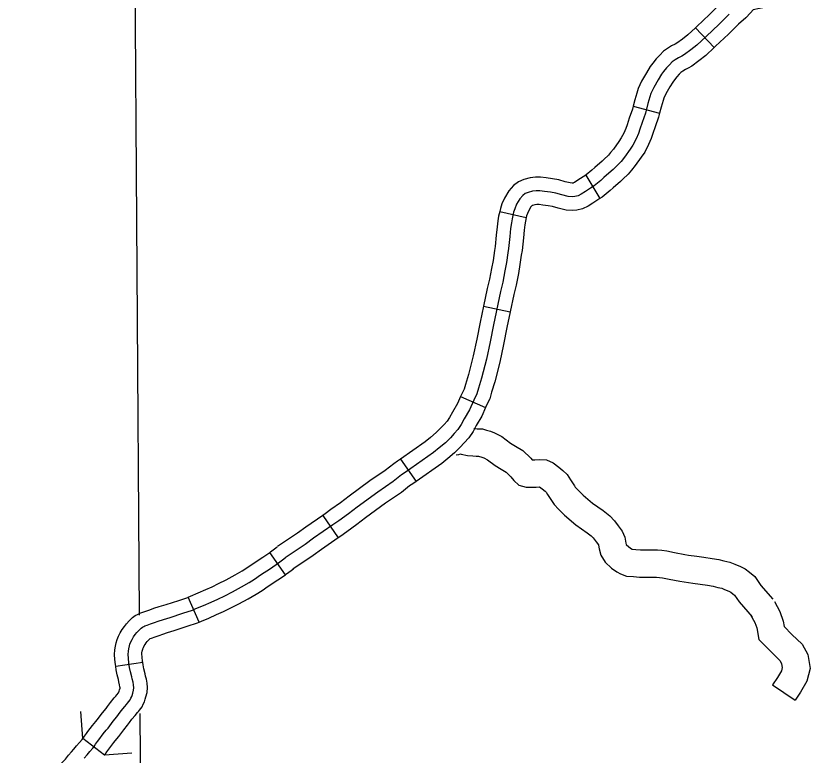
# Model space of a CAD drawing. Extents: x 1377389 to 1380723, y 1168351 to 1170484.
# Drawn here: x 1378975.5 to 1379062.8, y 1169335.8 to 1169417.1 of the extents above; entities that cross this region are included whole.
import ezdxf

# ---------------------------------------------------------------- set-up
doc = ezdxf.new("R2010")
doc.units = 0
doc.layers.add('B_Fill', color=7, linetype='Continuous')

msp = doc.modelspace()

# ---------------------------------------------------------------- linework, layer by layer
at = {"layer": 'B_Fill'}
for p, q in [((1379050.204, 1169415.756), (1379052.257, 1169413.569)), ((1379043.356, 1169407.113), (1379046.257, 1169406.345)), ((1379038.146, 1169399.544), (1379039.707, 1169396.982)), ((1379028.686, 1169395.546), (1379031.612, 1169394.883)), ((1379026.899, 1169385.131), (1379029.833, 1169384.504)), ((1379024.398, 1169375.221), (1379027.136, 1169373.995)), ((1379017.773, 1169368.309), (1379019.504, 1169365.859)), ((1379009.239, 1169362.135), (1379010.932, 1169359.659)), ((1379005.132, 1169355.621), (1379003.41, 1169358.078)), ((1378995.664, 1169350.405), (1378994.428, 1169353.138)), ((1378989.441, 1169345.964), (1378986.472, 1169345.53)), ((1378985.247, 1169335.785), (1378982.856, 1169337.597))]:
    msp.add_line(p, q, dxfattribs=at)
for points in [[(1378988.534, 1169427.004), (1378989.059, 1169351.187)], [(1379059.557, 1169421.449), (1379058.367, 1169421.175), (1379057.376, 1169420.955), (1379056.66, 1169420.797), (1379055.937, 1169420.662), (1379055.183, 1169420.488), (1379054.528, 1169419.996), (1379054.047, 1169419.404), (1379053.691, 1169419.048), (1379052.898, 1169418.349), (1379051.771, 1169417.221), (1379050.359, 1169415.902), (1379050.204, 1169415.756)], [(1379060.232, 1169418.526), (1379059.029, 1169418.249), (1379058.025, 1169418.026), (1379057.259, 1169417.856), (1379056.549, 1169417.724), (1379056.548, 1169417.724), (1379056.279, 1169417.393), (1379055.746, 1169416.86), (1379054.952, 1169416.161), (1379053.856, 1169415.064), (1379052.41, 1169413.713), (1379052.257, 1169413.569)], [(1379053.925, 1169417.255), (1379052.814, 1169416.142), (1379051.385, 1169414.808), (1379050.369, 1169413.854), (1379049.686, 1169413.314), (1379048.993, 1169412.803), (1379048.701, 1169412.639), (1379048.337, 1169412.457), (1379047.991, 1169412.22), (1379047.662, 1169412.001), (1379047.353, 1169411.691), (1379047.025, 1169411.344), (1379046.715, 1169410.943), (1379046.478, 1169410.632), (1379046.113, 1169410.03), (1379045.621, 1169409.191), (1379045.311, 1169408.535), (1379045.202, 1169408.151), (1379044.988, 1169407.416), (1379044.71, 1169406.364), (1379044.347, 1169405.348), (1379044.108, 1169404.594), (1379043.944, 1169404.138), (1379043.689, 1169403.536), (1379043.343, 1169402.861), (1379043.015, 1169402.387), (1379042.395, 1169401.511), (1379042.03, 1169401.055), (1379041.721, 1169400.709), (1379041.172, 1169400.175), (1379040.954, 1169399.967), (1379040.153, 1169399.286), (1379039.825, 1169398.975), (1379039.078, 1169398.355), (1379038.659, 1169398.1), (1379038.112, 1169397.735), (1379037.662, 1169397.443), (1379037.302, 1169397.264), (1379036.963, 1169397.188), (1379036.654, 1169397.169), (1379036.224, 1169397.197), (1379035.505, 1169397.37), (1379034.852, 1169397.562), (1379034.256, 1169397.666), (1379033.628, 1169397.753), (1379033.099, 1169397.808), (1379032.698, 1169397.808), (1379032.297, 1169397.77), (1379031.815, 1169397.647), (1379031.503, 1169397.514), (1379031.219, 1169397.306), (1379030.912, 1169396.951), (1379030.542, 1169396.35), (1379030.341, 1169395.858), (1379030.207, 1169395.469), (1379030.046, 1169394.759), (1379029.983, 1169394.305), (1379029.894, 1169393.679), (1379029.8, 1169392.791), (1379029.673, 1169391.478), (1379029.582, 1169391.003), (1379029.436, 1169389.945), (1379029.272, 1169389.015), (1379029.017, 1169387.775), (1379028.78, 1169386.753), (1379027.996, 1169383.086), (1379027.631, 1169381.207), (1379027.24, 1169379.328), (1379026.693, 1169377.212), (1379026.365, 1169376.118), (1379026.182, 1169375.497), (1379025.854, 1169374.804), (1379025.38, 1169373.746), (1379024.797, 1169372.761), (1379024.469, 1169372.141), (1379024.105, 1169371.593), (1379023.694, 1169371.131), (1379023.266, 1169370.681), (1379022.719, 1169370.134), (1379022.027, 1169369.55), (1379021.407, 1169369.039), (1379018.309, 1169366.85), (1379017.908, 1169366.595), (1379016.996, 1169365.865), (1379015.283, 1169364.698), (1379013.023, 1169363.056), (1379012.075, 1169362.326), (1379011.018, 1169361.56), (1379010.362, 1169361.086), (1379008.23, 1169359.628), (1379007.307, 1169358.948), (1379005.115, 1169357.472)], [(1379050.204, 1169415.756), (1379049.388, 1169414.991), (1379048.775, 1169414.506), (1379048.177, 1169414.065), (1379047.997, 1169413.964), (1379047.574, 1169413.752), (1379047.151, 1169413.462), (1379046.706, 1169413.166), (1379046.277, 1169412.736), (1379045.883, 1169412.32), (1379045.525, 1169411.856), (1379045.237, 1169411.479), (1379044.825, 1169410.798), (1379044.293, 1169409.892), (1379043.902, 1169409.064), (1379043.76, 1169408.567), (1379043.543, 1169407.817), (1379043.356, 1169407.113)], [(1379052.257, 1169413.569), (1379051.349, 1169412.717), (1379050.596, 1169412.122), (1379049.809, 1169411.541), (1379049.405, 1169411.314), (1379049.1, 1169411.161), (1379048.831, 1169410.977), (1379048.619, 1169410.835), (1379048.428, 1169410.645), (1379048.166, 1169410.368), (1379047.904, 1169410.029), (1379047.719, 1169409.786), (1379047.402, 1169409.263), (1379046.949, 1169408.49), (1379046.72, 1169408.005), (1379046.643, 1169407.736), (1379046.434, 1169407.015), (1379046.257, 1169406.345)], [(1379043.356, 1169407.113), (1379043.276, 1169406.809), (1379042.925, 1169405.827), (1379042.687, 1169405.075), (1379042.547, 1169404.685), (1379042.329, 1169404.172), (1379042.053, 1169403.633), (1379041.786, 1169403.247), (1379041.196, 1169402.413), (1379040.885, 1169402.024), (1379040.637, 1169401.748), (1379040.13, 1169401.255), (1379039.949, 1169401.081), (1379039.151, 1169400.403), (1379038.83, 1169400.099), (1379038.204, 1169399.579), (1379038.146, 1169399.544)], [(1379046.257, 1169406.345), (1379046.144, 1169405.919), (1379045.769, 1169404.869), (1379045.53, 1169404.114), (1379045.342, 1169403.591), (1379045.049, 1169402.9), (1379044.632, 1169402.089), (1379044.244, 1169401.527), (1379043.594, 1169400.609), (1379043.176, 1169400.086), (1379042.804, 1169399.67), (1379042.213, 1169399.095), (1379041.959, 1169398.853), (1379041.155, 1169398.168), (1379040.82, 1169397.852), (1379039.952, 1169397.131), (1379039.707, 1169396.982)], [(1379038.146, 1169399.544), (1379037.852, 1169399.365), (1379037.287, 1169398.988), (1379036.918, 1169398.748), (1379036.795, 1169398.688), (1379036.752, 1169398.678), (1379036.658, 1169398.672), (1379036.449, 1169398.686), (1379035.892, 1169398.82), (1379035.193, 1169399.025), (1379034.489, 1169399.148), (1379033.809, 1169399.243), (1379033.177, 1169399.308), (1379032.627, 1169399.308), (1379032.04, 1169399.252), (1379031.334, 1169399.072), (1379030.756, 1169398.827), (1379030.194, 1169398.415), (1379029.698, 1169397.84), (1379029.2, 1169397.031), (1379028.937, 1169396.386), (1379028.762, 1169395.881), (1379028.686, 1169395.546)], [(1379039.707, 1169396.982), (1379039.465, 1169396.835), (1379038.936, 1169396.482), (1379038.406, 1169396.138), (1379037.808, 1169395.841), (1379037.175, 1169395.698), (1379036.65, 1169395.667), (1379035.998, 1169395.708), (1379035.119, 1169395.92), (1379034.511, 1169396.098), (1379034.023, 1169396.184), (1379033.447, 1169396.264), (1379033.022, 1169396.308), (1379032.769, 1169396.308), (1379032.555, 1169396.288), (1379032.296, 1169396.222), (1379032.25, 1169396.202), (1379032.243, 1169396.197), (1379032.126, 1169396.061), (1379031.884, 1169395.669), (1379031.746, 1169395.329), (1379031.651, 1169395.056), (1379031.612, 1169394.883)], [(1379028.686, 1169395.546), (1379028.569, 1169395.028), (1379028.497, 1169394.513), (1379028.405, 1169393.863), (1379028.308, 1169392.943), (1379028.187, 1169391.692), (1379028.101, 1169391.248), (1379027.954, 1169390.178), (1379027.798, 1169389.296), (1379027.551, 1169388.095), (1379027.316, 1169387.079), (1379026.899, 1169385.131)], [(1379031.612, 1169394.883), (1379031.523, 1169394.489), (1379031.468, 1169394.097), (1379031.383, 1169393.496), (1379031.293, 1169392.64), (1379031.159, 1169391.263), (1379031.062, 1169390.759), (1379030.918, 1169389.713), (1379030.745, 1169388.734), (1379030.482, 1169387.454), (1379030.244, 1169386.427), (1379029.833, 1169384.504)], [(1379026.899, 1169385.131), (1379026.526, 1169383.386), (1379026.161, 1169381.503), (1379025.778, 1169379.669), (1379025.248, 1169377.615), (1379024.927, 1169376.544), (1379024.776, 1169376.033), (1379024.492, 1169375.432), (1379024.398, 1169375.221)], [(1379029.833, 1169384.504), (1379029.466, 1169382.787), (1379029.102, 1169380.911), (1379028.701, 1169378.987), (1379028.138, 1169376.809), (1379027.803, 1169375.691), (1379027.588, 1169374.962), (1379027.217, 1169374.177), (1379027.136, 1169373.995)], [(1379024.398, 1169375.221), (1379024.046, 1169374.437), (1379023.488, 1169373.494), (1379023.179, 1169372.909), (1379022.914, 1169372.512), (1379022.589, 1169372.146), (1379022.192, 1169371.728), (1379021.704, 1169371.24), (1379021.066, 1169370.703), (1379020.496, 1169370.232), (1379017.773, 1169368.309)], [(1379027.136, 1169373.995), (1379026.715, 1169373.055), (1379026.106, 1169372.028), (1379025.76, 1169371.372), (1379025.295, 1169370.675), (1379024.798, 1169370.116), (1379024.341, 1169369.634), (1379023.735, 1169369.028), (1379022.987, 1169368.398), (1379022.318, 1169367.847), (1379019.504, 1169365.859)], [(1379025.845, 1169371.683), (1379025.91, 1169371.679), (1379026.209, 1169371.658), (1379026.786, 1169371.658), (1379027.247, 1169371.52), (1379027.67, 1169371.387), (1379028.132, 1169371.222), (1379028.93, 1169370.806), (1379029.895, 1169370.095), (1379030.418, 1169369.768), (1379031.221, 1169369.28), (1379032.117, 1169368.432), (1379032.271, 1169368.242), (1379032.538, 1169368.242), (1379033.029, 1169368.297), (1379033.835, 1169368.246), (1379034.556, 1169367.913), (1379035.196, 1169367.433), (1379035.624, 1169367.09), (1379036.099, 1169366.654), (1379036.48, 1169366.065), (1379036.895, 1169365.406), (1379036.999, 1169365.249), (1379037.289, 1169364.958), (1379037.87, 1169364.377), (1379038.906, 1169363.476), (1379040.072, 1169362.666), (1379040.812, 1169362.11), (1379041.299, 1169361.553), (1379041.707, 1169361.009), (1379042.16, 1169360.394), (1379042.44, 1169359.739), (1379042.563, 1169359.091), (1379042.598, 1169358.943), (1379042.602, 1169358.936), (1379042.88, 1169358.686), (1379043.187, 1169358.464), (1379043.224, 1169358.443), (1379043.272, 1169358.426), (1379043.645, 1169358.394), (1379044.173, 1169358.35), (1379044.728, 1169358.35), (1379045.42, 1169358.35), (1379046.035, 1169358.35), (1379046.513, 1169358.32), (1379047.072, 1169358.258), (1379047.921, 1169358.072), (1379049.052, 1169357.855), (1379049.448, 1169357.785), (1379050.349, 1169357.643), (1379051.129, 1169357.545), (1379052.038, 1169357.415), (1379052.765, 1169357.28), (1379053.338, 1169357.15), (1379054.004, 1169356.998), (1379054.539, 1169356.778), (1379055.152, 1169356.527), (1379055.676, 1169356.247), (1379056.139, 1169355.916), (1379056.739, 1169355.428), (1379057.409, 1169354.451), (1379058.714, 1169352.93)], [(1379023.915, 1169368.785), (1379024.215, 1169368.826), (1379024.364, 1169368.901), (1379024.446, 1169368.866), (1379025.164, 1169368.714), (1379025.725, 1169368.685), (1379026.102, 1169368.658), (1379026.345, 1169368.658), (1379026.367, 1169368.651), (1379026.716, 1169368.542), (1379026.929, 1169368.466), (1379027.338, 1169368.253), (1379028.207, 1169367.612), (1379028.843, 1169367.214), (1379029.391, 1169366.882), (1379029.912, 1169366.388), (1379030.248, 1169365.974), (1379030.809, 1169365.475), (1379031.585, 1169365.242), (1379032.704, 1169365.242), (1379033.064, 1169365.282), (1379033.357, 1169365.062), (1379033.67, 1169364.811), (1379033.788, 1169364.703), (1379033.951, 1169364.452), (1379034.376, 1169363.775), (1379034.667, 1169363.339), (1379035.167, 1169362.838), (1379035.822, 1169362.183), (1379037.06, 1169361.105), (1379038.315, 1169360.233), (1379038.76, 1169359.899), (1379038.966, 1169359.664), (1379039.299, 1169359.22), (1379039.538, 1169358.895), (1379039.554, 1169358.857), (1379039.628, 1169358.467), (1379039.791, 1169357.774), (1379040.281, 1169356.989), (1379040.992, 1169356.349), (1379041.574, 1169355.928), (1379041.982, 1169355.701), (1379042.626, 1169355.471), (1379043.39, 1169355.405), (1379044.048, 1169355.35), (1379044.728, 1169355.35), (1379045.42, 1169355.35), (1379045.941, 1169355.35), (1379046.254, 1169355.33), (1379046.584, 1169355.293), (1379047.317, 1169355.133), (1379048.509, 1169354.905), (1379048.953, 1169354.826), (1379049.929, 1169354.672), (1379050.731, 1169354.572), (1379051.552, 1169354.454), (1379052.159, 1169354.342), (1379052.673, 1169354.225), (1379053.094, 1169354.129), (1379053.399, 1169354.003), (1379053.874, 1169353.809), (1379054.09, 1169353.693), (1379054.319, 1169353.53), (1379054.51, 1169353.375), (1379055.026, 1169352.621), (1379056.438, 1169350.976)], [(1379017.773, 1169368.309), (1379017.472, 1169368.096), (1379017.033, 1169367.817), (1379016.104, 1169367.072), (1379014.42, 1169365.925), (1379012.124, 1169364.257), (1379011.177, 1169363.528), (1379010.138, 1169362.775), (1379009.499, 1169362.313), (1379009.239, 1169362.135)], [(1379019.504, 1169365.859), (1379019.145, 1169365.605), (1379018.782, 1169365.373), (1379017.889, 1169364.658), (1379016.146, 1169363.471), (1379013.921, 1169361.855), (1379012.973, 1169361.124), (1379011.897, 1169360.345), (1379011.225, 1169359.859), (1379010.932, 1169359.659)], [(1379009.239, 1169362.135), (1379007.361, 1169360.851), (1379006.443, 1169360.174), (1379004.278, 1169358.717)], [(1379010.932, 1169359.659), (1379009.099, 1169358.404), (1379008.171, 1169357.721), (1379005.953, 1169356.228)], [(1379003.41, 1169358.078), (1379003.494, 1169358.137), (1379004.221, 1169358.677)], [(1378994.429, 1169353.138), (1378994.699, 1169353.261), (1378995.53, 1169353.61), (1378996.368, 1169353.976), (1378997.071, 1169354.283), (1378997.791, 1169354.643), (1378998.627, 1169355.073), (1378999.594, 1169355.598), (1379000.378, 1169356.035), (1379000.893, 1169356.369), (1379001.572, 1169356.843), (1379002.635, 1169357.535), (1379003.41, 1169358.078)], [(1378983.012, 1169335.449), (1378983.321, 1169335.823), (1378983.641, 1169336.196), (1378983.955, 1169336.564), (1378984.089, 1169336.74), (1378984.27, 1169336.997), (1378984.483, 1169337.296), (1378984.611, 1169337.477), (1378985.102, 1169338.117), (1378985.443, 1169338.523), (1378985.629, 1169338.752), (1378986.2, 1169339.516), (1378986.596, 1169339.982), (1378986.787, 1169340.252), (1378987.086, 1169340.647), (1378987.469, 1169341.117), (1378987.678, 1169341.361), (1378987.779, 1169341.512), (1378987.928, 1169341.68), (1378988.078, 1169341.877), (1378988.156, 1169342.049), (1378988.248, 1169342.216), (1378988.291, 1169342.355), (1378988.355, 1169342.579), (1378988.44, 1169342.91), (1378988.461, 1169343.198), (1378988.429, 1169343.508), (1378988.376, 1169343.817), (1378988.291, 1169344.155), (1378988.243, 1169344.406), (1378988.112, 1169344.942), (1378988.004, 1169345.42), (1378987.933, 1169345.909), (1378987.885, 1169346.446), (1378987.85, 1169346.851), (1378987.873, 1169347.197), (1378987.921, 1169347.484), (1378987.981, 1169347.782), (1378988.04, 1169347.985), (1378988.148, 1169348.235), (1378988.279, 1169348.51), (1378988.447, 1169348.774), (1378988.626, 1169349.037), (1378988.803, 1169349.249), (1378989.041, 1169349.512), (1378989.292, 1169349.75), (1378989.435, 1169349.858), (1378989.567, 1169349.929), (1378989.685, 1169349.989), (1378989.924, 1169350.06), (1378990.317, 1169350.204), (1378990.746, 1169350.359), (1378991.151, 1169350.514), (1378991.711, 1169350.693), (1378992.462, 1169350.919), (1378993.869, 1169351.373), (1378994.93, 1169351.719), (1378995.299, 1169351.886), (1378996.122, 1169352.232), (1378996.968, 1169352.601), (1378997.707, 1169352.924), (1378998.47, 1169353.305), (1378999.328, 1169353.747), (1379000.317, 1169354.284), (1379001.152, 1169354.749), (1379001.731, 1169355.124), (1379002.411, 1169355.599), (1379003.474, 1169356.292), (1379004.372, 1169356.921), (1379005.115, 1169357.472)], [(1379005.132, 1169355.621), (1379005.249, 1169355.704), (1379006.009, 1169356.268)], [(1378995.664, 1169350.404), (1378995.899, 1169350.511), (1378996.713, 1169350.853), (1378997.568, 1169351.227), (1378998.343, 1169351.564), (1378999.148, 1169351.968), (1379000.029, 1169352.42), (1379001.04, 1169352.969), (1379001.926, 1169353.463), (1379002.569, 1169353.88), (1379003.25, 1169354.356), (1379004.314, 1169355.049), (1379005.132, 1169355.621)], [(1378986.472, 1169345.531), (1378986.443, 1169345.734), (1378986.391, 1169346.313), (1378986.345, 1169346.837), (1378986.382, 1169347.372), (1378986.445, 1169347.754), (1378986.523, 1169348.141), (1378986.626, 1169348.493), (1378986.781, 1169348.854), (1378986.964, 1169349.237), (1378987.194, 1169349.599), (1378987.427, 1169349.942), (1378987.672, 1169350.235), (1378987.967, 1169350.56), (1378988.321, 1169350.897), (1378988.626, 1169351.126), (1378988.871, 1169351.257), (1378989.123, 1169351.386), (1378989.451, 1169351.485), (1378989.805, 1169351.614), (1378990.223, 1169351.765), (1378990.655, 1169351.93), (1378991.266, 1169352.125), (1378992.015, 1169352.351), (1378993.406, 1169352.8), (1378994.387, 1169353.119), (1378994.428, 1169353.138)], [(1379058.887, 1169352.682), (1379059.503, 1169351.574), (1379059.865, 1169350.524), (1379059.971, 1169349.94), (1379060.823, 1169349.061), (1379061.931, 1169347.985), (1379062.549, 1169346.835), (1379062.815, 1169345.325), (1379062.46, 1169343.903), (1379061.766, 1169342.721), (1379061.179, 1169341.84)], [(1379056.265, 1169351.224), (1379056.753, 1169350.347), (1379056.954, 1169349.763), (1379057.186, 1169348.484), (1379057.791, 1169347.879), (1379058.7, 1169346.94), (1379059.508, 1169346.155), (1379059.678, 1169345.839), (1379059.75, 1169345.432), (1379059.655, 1169345.05), (1379059.222, 1169344.314), (1379058.682, 1169343.503), (1379061.179, 1169341.84)], [(1378989.441, 1169345.964), (1378989.423, 1169346.084), (1378989.379, 1169346.578), (1378989.354, 1169346.866), (1378989.365, 1169347.022), (1378989.397, 1169347.213), (1378989.439, 1169347.423), (1378989.454, 1169347.476), (1378989.514, 1169347.616), (1378989.593, 1169347.782), (1378989.7, 1169347.95), (1378989.824, 1169348.131), (1378989.934, 1169348.263), (1378990.116, 1169348.463), (1378990.251, 1169348.593), (1378990.396, 1169348.636), (1378990.828, 1169348.793), (1378991.269, 1169348.953), (1378991.648, 1169349.098), (1378992.156, 1169349.26), (1378992.909, 1169349.487), (1378994.331, 1169349.946), (1378995.473, 1169350.318), (1378995.664, 1169350.405)], [(1378982.856, 1169337.597), (1378982.878, 1169337.627), (1378983.047, 1169337.866), (1378983.26, 1169338.163), (1378983.403, 1169338.366), (1378983.932, 1169339.057), (1378984.287, 1169339.478), (1378984.445, 1169339.674), (1378985.027, 1169340.451), (1378985.41, 1169340.902), (1378985.576, 1169341.137), (1378985.906, 1169341.574), (1378986.318, 1169342.078), (1378986.48, 1169342.268), (1378986.589, 1169342.431), (1378986.768, 1169342.633), (1378986.781, 1169342.65), (1378986.814, 1169342.722), (1378986.859, 1169342.803), (1378986.907, 1169342.972), (1378986.954, 1169343.154), (1378986.955, 1169343.176), (1378986.942, 1169343.303), (1378986.907, 1169343.506), (1378986.825, 1169343.831), (1378986.777, 1169344.087), (1378986.651, 1169344.6), (1378986.529, 1169345.146), (1378986.472, 1169345.531)], [(1378985.247, 1169335.785), (1378985.299, 1169335.854), (1378985.493, 1169336.128), (1378985.707, 1169336.428), (1378985.82, 1169336.588), (1378986.272, 1169337.178), (1378986.6, 1169337.568), (1378986.812, 1169337.83), (1378987.374, 1169338.58), (1378987.783, 1169339.063), (1378987.998, 1169339.367), (1378988.265, 1169339.72), (1378988.621, 1169340.155), (1378988.875, 1169340.454), (1378988.968, 1169340.592), (1378989.088, 1169340.727), (1378989.374, 1169341.105), (1378989.497, 1169341.376), (1378989.636, 1169341.627), (1378989.729, 1169341.929), (1378989.802, 1169342.186), (1378989.926, 1169342.665), (1378989.967, 1169343.22), (1378989.916, 1169343.712), (1378989.844, 1169344.129), (1378989.756, 1169344.479), (1378989.709, 1169344.724), (1378989.572, 1169345.285), (1378989.48, 1169345.693), (1378989.441, 1169345.964)], [(1378982.856, 1169337.597), (1378982.653, 1169340.59)], [(1378989.133, 1169340.373), (1378989.267, 1169321.092)], [(1378975.501, 1169330.886), (1378975.567, 1169330.929), (1378975.995, 1169331.211), (1378976.532, 1169331.534), (1378977.168, 1169331.947), (1378977.847, 1169332.361), (1378978.165, 1169332.571), (1378978.469, 1169332.795), (1378978.72, 1169333.028), (1378979.357, 1169333.612), (1378979.516, 1169333.756), (1378979.699, 1169333.967), (1378979.983, 1169334.308), (1378980.313, 1169334.663), (1378980.653, 1169335.037), (1378980.938, 1169335.352), (1378981.291, 1169335.78), (1378981.63, 1169336.154), (1378981.874, 1169336.427), (1378982.174, 1169336.789), (1378982.501, 1169337.171), (1378982.786, 1169337.505), (1378982.856, 1169337.597)], [(1378988.24, 1169335.988), (1378985.247, 1169335.785)]]:
    msp.add_lwpolyline(points, dxfattribs=at)

doc.saveas('drawing.dxf')
